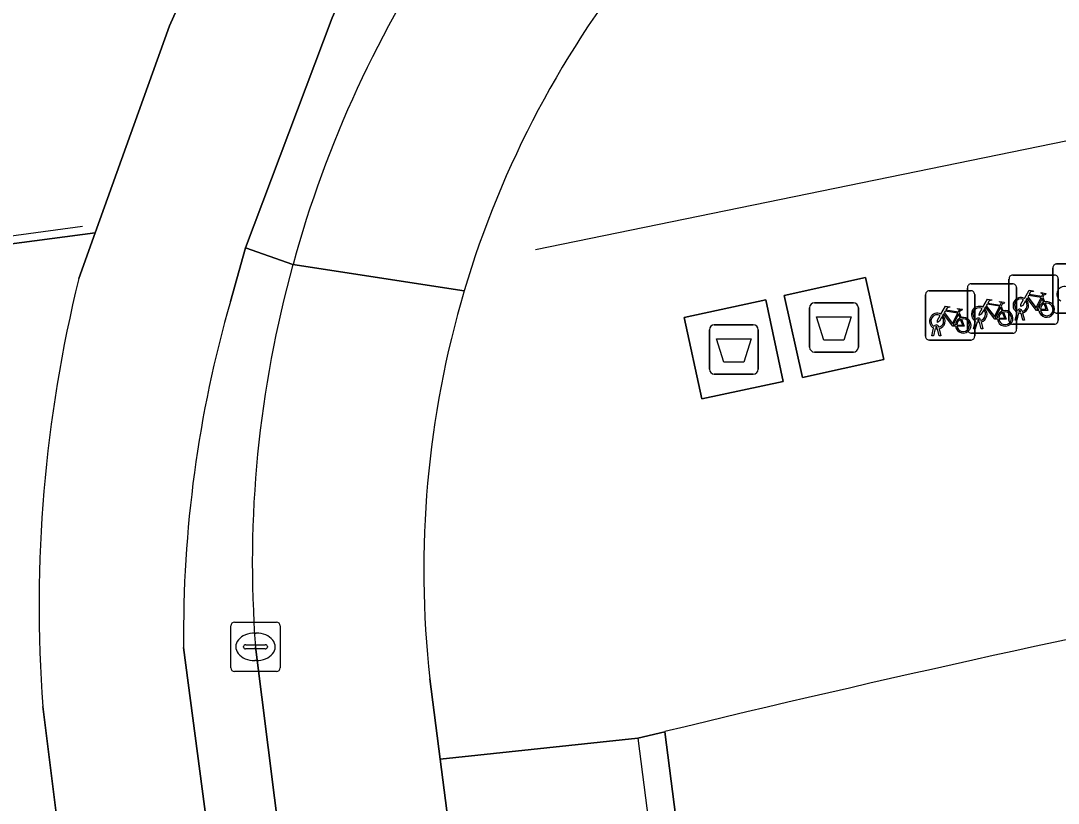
# Model space of a CAD drawing. Extents: x 161084 to 161928, y 385354 to 386522.
# Drawn here: x 161116.1 to 161137.17, y 386429.13 to 386445.02 of the extents above; entities that cross this region are included whole.
import ezdxf

# ---------------------------------------------------------------- set-up
doc = ezdxf.new("R2010")
doc.units = 0
for name, color, linetype in [('IMGEO_Afval_apart_plaats', 7, 'Continuous'), ('IMGEO_Berm_groen', 7, 'Continuous'), ('IMGEO_Fietsenrek', 7, 'Continuous'), ('IMGEO_Fietspad_gesloten', 7, 'Continuous'), ('IMGEO_Hek', 7, 'Continuous'), ('IMGEO_Kolk', 7, 'Continuous'), ('IMGEO_Lijnafwatering', 7, 'Continuous'), ('IMGEO_Pand', 7, 'Continuous'), ('IMGEO_Pand_overbouw', 7, 'Continuous'), ('IMGEO_Rijbaan_lokaal_open', 7, 'Continuous'), ('IMGEO_Voetpad_gesloten', 7, 'Continuous'), ('IMGEO_Voetpad_open', 7, 'Continuous')]:
    doc.layers.add(name, color=color, linetype=linetype)

msp = doc.modelspace()

# ---------------------------------------------------------------- linework, layer by layer
at = {"layer": 'IMGEO_Afval_apart_plaats'}
for p, q in [((161132.223, 386439.288), (161133.013, 386439.288)), ((161133.013, 386439.288), (161132.223, 386439.288)), ((161132.123, 386438.388), (161132.123, 386439.188)), ((161132.123, 386439.188), (161132.123, 386438.388)), ((161133.113, 386439.188), (161133.113, 386438.388)), ((161133.113, 386438.388), (161133.113, 386439.188)), ((161130.087, 386437.942), (161130.087, 386438.742)), ((161130.087, 386438.742), (161130.087, 386437.942)), ((161130.187, 386438.842), (161130.977, 386438.842)), ((161130.977, 386438.842), (161130.187, 386438.842)), ((161131.077, 386438.742), (161131.077, 386437.942)), ((161131.077, 386437.942), (161131.077, 386438.742)), ((161133.013, 386438.288), (161132.223, 386438.288)), ((161132.223, 386438.288), (161133.013, 386438.288)), ((161130.977, 386437.842), (161130.187, 386437.842)), ((161130.187, 386437.842), (161130.977, 386437.842))]:
    msp.add_line(p, q, dxfattribs=at)
for points in [[(161132.266, 386439.002), (161132.97, 386439.002), (161132.821, 386438.532), (161132.415, 386438.532), (161132.266, 386439.002)], [(161130.23, 386438.556), (161130.934, 386438.556), (161130.785, 386438.086), (161130.379, 386438.086), (161130.23, 386438.556)]]:
    msp.add_lwpolyline(points, dxfattribs=at)
for centre, start, end in [((161132.223, 386439.188), 90, 180), ((161132.223, 386439.188), 90, 180), ((161133.013, 386439.188), 0, 90), ((161133.013, 386439.188), 360, 90), ((161130.187, 386438.742), 90, 180), ((161130.187, 386438.742), 90, 180), ((161130.977, 386438.742), 0, 90), ((161130.977, 386438.742), 360, 90), ((161132.223, 386438.388), 180, 270), ((161132.223, 386438.388), 180, 270), ((161133.013, 386438.388), 270, 0), ((161133.013, 386438.388), 270, 0), ((161130.187, 386437.942), 180, 270), ((161130.187, 386437.942), 180, 270), ((161130.977, 386437.942), 270, 0), ((161130.977, 386437.942), 270, 0)]:
    msp.add_arc(centre, 0.1, start, end, dxfattribs=at)
at = {"layer": 'IMGEO_Berm_groen'}
for points in [[(161117.604, 386440.708), (161113.746, 386440.205), (161118.398, 386405.074), (161114.138, 386404.484), (161114.806, 386399.344), (161116.899, 386383.439), (161119.124, 386366.588), (161121.922, 386345.27), (161124.483, 386325.989), (161125.434, 386318.836), (161130.244, 386319.488), (161126.026, 386351.491), (161124.802, 386360.782), (161124.084, 386367.159), (161123.805, 386370.259), (161123.435, 386376.272), (161123.185, 386379.592), (161122.883, 386382.795), (161120.645, 386399.915), (161116.997, 386427.466), (161116.541, 386431.094)], [(161117.274, 386439.779), (161117.604, 386440.708)], [(161121.626, 386440.067), (161120.664, 386440.402), (161120.355, 386439.317)], [(161119.403, 386432.293), (161123.705, 386399.75), (161125.848, 386383.298), (161126.343, 386377.415), (161126.838, 386369.756), (161127.306, 386364.878), (161128.999, 386351.716), (161133.208, 386319.879), (161135.192, 386320.122), (161135.031, 386321.357), (161132.533, 386340.936), (161131.448, 386349.726)], [(161131.448, 386349.726), (161130.82, 386354.615), (161123.295, 386412.993), (161120.865, 386432.304)]]:
    msp.add_lwpolyline(points, dxfattribs=at)
for centre, radius, start, end in [((161143.41, 386434.013), 22.61, 164.4683, 184.3342), ((161144.439, 386433.113), 27.971, 166.2124, 184.1391), ((161143.839, 386432.558), 24.437, 163.9424, 180.6205)]:
    msp.add_arc(centre, radius, start, end, dxfattribs=at)
at = {"layer": 'IMGEO_Fietsenrek'}
for p, q in [((161137.065, 386439.153), (161137.065, 386439.994)), ((161137.065, 386439.994), (161137.065, 386439.153)), ((161137.14, 386440.078), (161137.981, 386440.078)), ((161137.981, 386440.078), (161137.14, 386440.078)), ((161136.174, 386438.928), (161136.174, 386439.769)), ((161136.174, 386439.769), (161136.174, 386438.928)), ((161136.249, 386439.853), (161137.09, 386439.853)), ((161137.09, 386439.853), (161136.249, 386439.853)), ((161137.174, 386439.778), (161137.174, 386438.937)), ((161137.174, 386438.937), (161137.174, 386439.778)), ((161134.552, 386439.533), (161135.393, 386439.533)), ((161135.393, 386439.533), (161134.552, 386439.533)), ((161135.329, 386438.748), (161135.329, 386439.589)), ((161135.329, 386439.589), (161135.329, 386438.748)), ((161135.404, 386439.673), (161136.245, 386439.673)), ((161136.245, 386439.673), (161135.404, 386439.673)), ((161136.329, 386439.598), (161136.329, 386438.757)), ((161136.329, 386438.757), (161136.329, 386439.598)), ((161134.477, 386438.608), (161134.477, 386439.449)), ((161134.477, 386439.449), (161134.477, 386438.608)), ((161135.477, 386439.458), (161135.477, 386438.617)), ((161135.477, 386438.617), (161135.477, 386439.458)), ((161136.861, 386439.402), (161136.897, 386439.307)), ((161135.164, 386439.082), (161135.2, 386438.987)), ((161136.016, 386439.222), (161136.052, 386439.127)), ((161136.301, 386438.937), (161136.34, 386439.097)), ((161136.37, 386439.085), (161136.335, 386438.937)), ((161136.412, 386439.109), (161136.411, 386439.113)), ((161136.453, 386438.937), (161136.419, 386439.079)), ((161136.443, 386439.12), (161136.444, 386439.113)), ((161136.451, 386439.083), (161136.486, 386438.937)), ((161137.99, 386439.078), (161137.149, 386439.078)), ((161137.149, 386439.078), (161137.99, 386439.078)), ((161135.456, 386438.757), (161135.495, 386438.917)), ((161135.525, 386438.905), (161135.49, 386438.757)), ((161135.567, 386438.929), (161135.566, 386438.933)), ((161135.608, 386438.757), (161135.574, 386438.899)), ((161135.598, 386438.94), (161135.599, 386438.933)), ((161135.606, 386438.903), (161135.641, 386438.757)), ((161136.335, 386438.937), (161136.301, 386438.937)), ((161136.486, 386438.937), (161136.453, 386438.937)), ((161134.604, 386438.617), (161134.643, 386438.777)), ((161134.673, 386438.765), (161134.638, 386438.617)), ((161134.715, 386438.789), (161134.714, 386438.793)), ((161134.756, 386438.617), (161134.722, 386438.759)), ((161134.746, 386438.8), (161134.747, 386438.793)), ((161134.754, 386438.763), (161134.789, 386438.617)), ((161136.254, 386438.673), (161135.413, 386438.673)), ((161135.413, 386438.673), (161136.254, 386438.673)), ((161135.49, 386438.757), (161135.456, 386438.757)), ((161135.641, 386438.757), (161135.608, 386438.757)), ((161137.099, 386438.853), (161136.258, 386438.853)), ((161136.258, 386438.853), (161137.099, 386438.853)), ((161135.402, 386438.533), (161134.561, 386438.533)), ((161134.561, 386438.533), (161135.402, 386438.533)), ((161134.638, 386438.617), (161134.604, 386438.617)), ((161134.789, 386438.617), (161134.756, 386438.617))]:
    msp.add_line(p, q, dxfattribs=at)
for points in [[(161136.487, 386439.379), (161136.582, 386439.543), (161136.668, 386439.529), (161136.67, 386439.52), (161136.614, 386439.509), (161136.587, 386439.464), (161136.843, 386439.423)], [(161135.642, 386439.199), (161135.737, 386439.363), (161135.823, 386439.349), (161135.825, 386439.34), (161135.769, 386439.329), (161135.742, 386439.284), (161135.998, 386439.243)], [(161135.998, 386439.243), (161136.023, 386439.292), (161136.017, 386439.296), (161135.994, 386439.3), (161135.982, 386439.307), (161135.981, 386439.31), (161135.983, 386439.315), (161136.078, 386439.3), (161136.08, 386439.29), (161136.07, 386439.277), (161136.058, 386439.271), (161136.044, 386439.277), (161136.016, 386439.222)], [(161136.508, 386439.327), (161136.456, 386439.237), (161136.416, 386439.212), (161136.417, 386439.259), (161136.472, 386439.353)], [(161136.783, 386439.135), (161136.733, 386439.135), (161136.542, 386439.386), (161136.523, 386439.354)], [(161136.83, 386439.398), (161136.573, 386439.439), (161136.556, 386439.41), (161136.723, 386439.19), (161136.83, 386439.398)], [(161136.878, 386439.3), (161136.848, 386439.377), (161136.739, 386439.159), (161136.782, 386439.159)], [(161136.843, 386439.423), (161136.868, 386439.472), (161136.862, 386439.476), (161136.839, 386439.48), (161136.827, 386439.487), (161136.826, 386439.49), (161136.828, 386439.495), (161136.923, 386439.48), (161136.925, 386439.47), (161136.915, 386439.457), (161136.903, 386439.451), (161136.889, 386439.457), (161136.861, 386439.402)], [(161134.79, 386439.059), (161134.885, 386439.223), (161134.971, 386439.209), (161134.973, 386439.2), (161134.917, 386439.189), (161134.89, 386439.144), (161135.146, 386439.103)], [(161135.133, 386439.078), (161134.876, 386439.119), (161134.859, 386439.09), (161135.026, 386438.87), (161135.133, 386439.078)], [(161135.146, 386439.103), (161135.171, 386439.152), (161135.165, 386439.156), (161135.142, 386439.16), (161135.13, 386439.167), (161135.129, 386439.17), (161135.131, 386439.175), (161135.226, 386439.16), (161135.228, 386439.15), (161135.218, 386439.137), (161135.206, 386439.131), (161135.192, 386439.137), (161135.164, 386439.082)], [(161135.663, 386439.147), (161135.611, 386439.057), (161135.571, 386439.032), (161135.572, 386439.079), (161135.627, 386439.173)], [(161135.938, 386438.955), (161135.888, 386438.955), (161135.697, 386439.206), (161135.678, 386439.174)], [(161135.985, 386439.218), (161135.728, 386439.259), (161135.711, 386439.23), (161135.878, 386439.01), (161135.985, 386439.218)], [(161136.033, 386439.12), (161136.003, 386439.197), (161135.894, 386438.979), (161135.937, 386438.979)], [(161135.967, 386438.979), (161136.087, 386438.978), (161136.043, 386439.092)], [(161136.063, 386439.099), (161136.118, 386438.954), (161135.968, 386438.954)], [(161136.812, 386439.159), (161136.932, 386439.158), (161136.888, 386439.272)], [(161136.908, 386439.279), (161136.963, 386439.134), (161136.813, 386439.134)], [(161134.811, 386439.007), (161134.759, 386438.917), (161134.719, 386438.892), (161134.72, 386438.939), (161134.775, 386439.033)], [(161135.086, 386438.815), (161135.036, 386438.815), (161134.845, 386439.066), (161134.826, 386439.034)], [(161135.181, 386438.98), (161135.151, 386439.057), (161135.042, 386438.839), (161135.085, 386438.839)], [(161135.115, 386438.839), (161135.235, 386438.838), (161135.191, 386438.952)], [(161135.211, 386438.959), (161135.266, 386438.814), (161135.116, 386438.814)]]:
    msp.add_lwpolyline(points, dxfattribs=at)
for centre, radius, start, end in [((161137.143, 386440), 0.0779, 92.4484, 184.2845), ((161137.143, 386440), 0.0779, 92.4484, 184.2845), ((161136.252, 386439.775), 0.0779, 92.4484, 184.2845), ((161136.252, 386439.775), 0.0779, 92.4484, 184.2845), ((161137.096, 386439.775), 0.0779, 2.4484, 94.2845), ((161137.096, 386439.775), 0.0779, 2.4484, 94.2845), ((161134.555, 386439.455), 0.0779, 92.4484, 184.2845), ((161134.555, 386439.455), 0.0779, 92.4484, 184.2845), ((161135.407, 386439.595), 0.0779, 92.4484, 184.2845), ((161135.407, 386439.595), 0.0779, 92.4484, 184.2845), ((161135.399, 386439.455), 0.0779, 2.4484, 94.2845), ((161135.399, 386439.455), 0.0779, 2.4484, 94.2845), ((161136.251, 386439.595), 0.0779, 2.4484, 94.2845), ((161136.251, 386439.595), 0.0779, 2.4484, 94.2845), ((161137.305, 386439.463), 0.159, 62.6766, 242.1369), ((161136.414, 386439.238), 0.159, 62.6766, 242.1369), ((161136.414, 386439.238), 0.129, 63.3192, 238.903), ((161136.414, 386439.238), 0.129, 283.6043, 43.4302), ((161136.414, 386439.238), 0.159, 283.5766, 46.6042), ((161136.941, 386439.154), 0.159, 113.3408, 178.3217), ((161136.941, 386439.154), 0.159, 187.0065, 105.7708), ((161134.717, 386438.918), 0.159, 62.6766, 242.1369), ((161135.569, 386439.058), 0.159, 62.6766, 242.1369), ((161135.569, 386439.058), 0.129, 63.3192, 238.903), ((161135.569, 386439.058), 0.129, 283.6043, 43.4302), ((161135.569, 386439.058), 0.159, 283.5766, 46.6042), ((161136.096, 386438.974), 0.159, 113.3408, 178.3217), ((161136.096, 386438.974), 0.159, 187.0065, 105.7708), ((161136.096, 386438.974), 0.129, 113.923, 177.9556), ((161136.096, 386438.974), 0.129, 188.6715, 104.5883), ((161136.394, 386439.109), 0.0499, 12.8025, 158.6934), ((161136.414, 386439.238), 0.159, 253.9967, 271.7867), ((161136.394, 386439.109), 0.0174, 12.8025, 163.4502), ((161136.414, 386439.238), 0.129, 253.415, 269.0204), ((161136.941, 386439.154), 0.129, 113.923, 177.9556), ((161136.941, 386439.154), 0.129, 188.6715, 104.5883), ((161137.143, 386439.156), 0.0779, 182.4484, 274.2845), ((161137.143, 386439.156), 0.0779, 182.4484, 274.2845), ((161134.717, 386438.918), 0.129, 63.3192, 238.903), ((161134.717, 386438.918), 0.129, 283.6043, 43.4302), ((161134.717, 386438.918), 0.159, 283.5766, 46.6042), ((161135.244, 386438.834), 0.159, 113.3408, 178.3217), ((161135.244, 386438.834), 0.159, 187.0065, 105.7708), ((161135.244, 386438.834), 0.129, 113.923, 177.9556), ((161135.244, 386438.834), 0.129, 188.6715, 104.5883), ((161135.549, 386438.929), 0.0499, 12.8025, 158.6934), ((161135.569, 386439.058), 0.159, 253.9967, 271.7867), ((161135.549, 386438.929), 0.0174, 12.8025, 163.4502), ((161135.569, 386439.058), 0.129, 253.415, 269.0204), ((161136.252, 386438.931), 0.0779, 182.4484, 274.2845), ((161136.252, 386438.931), 0.0779, 182.4484, 274.2845), ((161137.096, 386438.931), 0.0779, 272.4484, 4.2845), ((161137.096, 386438.931), 0.0779, 272.4484, 4.2845), ((161134.697, 386438.789), 0.0499, 12.8025, 158.6934), ((161134.717, 386438.918), 0.159, 253.9967, 271.7867), ((161134.697, 386438.789), 0.0174, 12.8025, 163.4502), ((161134.717, 386438.918), 0.129, 253.415, 269.0204), ((161135.407, 386438.751), 0.0779, 182.4484, 274.2845), ((161135.407, 386438.751), 0.0779, 182.4484, 274.2845), ((161136.251, 386438.751), 0.0779, 272.4484, 4.2845), ((161136.251, 386438.751), 0.0779, 272.4484, 4.2845), ((161134.555, 386438.611), 0.0779, 182.4484, 274.2845), ((161134.555, 386438.611), 0.0779, 182.4484, 274.2845), ((161135.399, 386438.611), 0.0779, 272.4484, 4.2845), ((161135.399, 386438.611), 0.0779, 272.4484, 4.2845)]:
    msp.add_arc(centre, radius, start, end, dxfattribs=at)
at = {"layer": 'IMGEO_Fietspad_gesloten'}
for points in [[(161131.088, 386459.2), (161120.9, 386457.962), (161123.486, 386454.374), (161123.011, 386452.691), (161120.925, 386448.94), (161119.119, 386444.911), (161117.604, 386440.708), (161117.274, 386439.779)], [(161120.355, 386439.317), (161120.664, 386440.402), (161122.42, 386445.072), (161123.163, 386446.743), (161124.122, 386448.665), (161125.569, 386451.333)], [(161116.541, 386431.094), (161116.997, 386427.466), (161120.645, 386399.915), (161122.883, 386382.795), (161123.185, 386379.592), (161123.435, 386376.272), (161123.805, 386370.259), (161124.084, 386367.159), (161124.802, 386360.782), (161126.026, 386351.491), (161130.244, 386319.488), (161130.746, 386315.681), (161131.56, 386309.52), (161132.652, 386301.264), (161135.62, 386301.6), (161134.536, 386309.914), (161133.208, 386319.879), (161128.999, 386351.716), (161127.306, 386364.878), (161126.838, 386369.756), (161126.343, 386377.415), (161125.848, 386383.298), (161123.705, 386399.75), (161119.403, 386432.293)]]:
    msp.add_lwpolyline(points, dxfattribs=at)
for centre, radius, start, end in [((161144.439, 386433.113), 27.971, 166.2124, 184.1391), ((161143.839, 386432.558), 24.437, 163.9424, 180.6205)]:
    msp.add_arc(centre, radius, start, end, dxfattribs=at)
at = {"layer": 'IMGEO_Hek'}
msp.add_lwpolyline([(161117.349, 386440.839), (161113.403, 386440.306), (161114.249, 386433.861)], dxfattribs=at)
at = {"layer": 'IMGEO_Kolk'}
for p, q in [((161120.439, 386432.804), (161121.291, 386432.804)), ((161120.364, 386431.878), (161120.364, 386432.73)), ((161120.852, 386432.584), (161120.877, 386432.584)), ((161121.365, 386432.73), (161121.365, 386431.878)), ((161120.666, 386432.347), (161121.064, 386432.347)), ((161120.623, 386432.298), (161120.623, 386432.31)), ((161121.061, 386432.261), (161120.663, 386432.261)), ((161121.107, 386432.31), (161121.107, 386432.298)), ((161120.875, 386432.024), (161120.85, 386432.024)), ((161121.291, 386431.804), (161120.439, 386431.804))]:
    msp.add_line(p, q, dxfattribs=at)
for points in [[(161120.439, 386432.804), (161121.291, 386432.804)], [(161120.364, 386431.878), (161120.364, 386432.73)], [(161121.365, 386432.73), (161121.365, 386431.878)], [(161121.291, 386431.804), (161120.439, 386431.804)]]:
    msp.add_lwpolyline(points, dxfattribs=at)
for centre, radius, start, end in [((161120.441, 386432.728), 0.0765, 91.552, 178.448), ((161120.441, 386432.728), 0.0765, 91.552, 178.448), ((161121.289, 386432.728), 0.0765, 1.552, 88.448), ((161121.289, 386432.728), 0.0765, 1.552, 88.448), ((161120.663, 386432.307), 0.0403, 85.8775, 175.7526), ((161121.068, 386432.309), 0.0386, 1.7309, 96.639), ((161120.66, 386432.297), 0.0366, 178.938, 274.7102), ((161121.064, 386432.304), 0.043, 264.8664, 352.4533), ((161120.441, 386431.88), 0.0765, 181.552, 268.448), ((161120.441, 386431.88), 0.0765, 181.552, 268.448), ((161121.289, 386431.88), 0.0765, 271.552, 358.448), ((161121.289, 386431.88), 0.0765, 271.552, 358.448)]:
    msp.add_arc(centre, radius, start, end, dxfattribs=at)
for centre, major_axis, ratio, start_param, end_param in [((161120.851, 386432.304), (-0.387, 0.002), 0.722429, 4.712389, 7.853982), ((161120.876, 386432.304), (-0.39, 0.002), 0.717154, 1.570796, 4.712389)]:
    msp.add_ellipse(centre, major_axis=major_axis, ratio=ratio, start_param=start_param, end_param=end_param, dxfattribs=at)
at = {"layer": 'IMGEO_Lijnafwatering'}
msp.add_lwpolyline([(161149.23, 386445.012), (161137.894, 386442.687), (161126.557, 386440.363)], dxfattribs=at)
at = {"layer": 'IMGEO_Pand'}
msp.add_lwpolyline([(161129.181, 386430.581), (161135.997, 386377.572), (161151.55, 386391.734), (161165.319, 386404.304), (161177.246, 386391.24), (161172.822, 386387.201), (161177.211, 386382.394), (161181.635, 386386.432), (161182.315, 386385.687), (161192.77, 386395.186), (161192.534, 386395.445), (161172.271, 386417.729)], dxfattribs=at)
msp.add_arc((161204.745, 386118.946), 320.666, 101.18193, 103.6298, dxfattribs=at)
at = {"layer": 'IMGEO_Pand_overbouw'}
msp.add_lwpolyline([(161129.181, 386430.581), (161128.631, 386430.446), (161135.492, 386377.106), (161135.997, 386377.572)], close=True, dxfattribs=at)
at = {"layer": 'IMGEO_Rijbaan_lokaal_open'}
for points in [[(161121.626, 386440.067), (161125.105, 386439.529)], [(161125.105, 386439.529), (161121.626, 386440.067)], [(161120.865, 386432.304), (161123.295, 386412.993), (161130.82, 386354.615), (161131.448, 386349.726), (161133.481, 386349.985), (161134.921, 386350.17), (161134.5, 386353.481), (161124.618, 386430.025)], [(161124.618, 386430.025), (161124.408, 386431.655)]]:
    msp.add_lwpolyline(points, dxfattribs=at)
for centre, radius, start, end in [((161143.832, 386433.982), 23.024, 145.7323, 164.6752), ((161144.183, 386433.869), 19.9, 140.5667, 163.4759), ((161143.41, 386434.013), 22.61, 164.4683, 184.3342), ((161144.154, 386433.875), 19.871, 163.4684, 186.4144)]:
    msp.add_arc(centre, radius, start, end, dxfattribs=at)
at = {"layer": 'IMGEO_Voetpad_gesloten'}
for points in [[(161133.26, 386439.803), (161131.609, 386439.439), (161131.977, 386437.773), (161133.628, 386438.138)], [(161131.231, 386439.348), (161129.577, 386438.992), (161129.933, 386437.337), (161131.587, 386437.693)]]:
    msp.add_lwpolyline(points, close=True, dxfattribs=at)
at = {"layer": 'IMGEO_Voetpad_open'}
for points in [[(161129.745, 386458.101), (161125.569, 386451.333), (161124.122, 386448.665), (161123.163, 386446.743), (161122.42, 386445.072), (161120.664, 386440.402), (161121.626, 386440.067)], [(161109.174, 386447.398), (161109.288, 386444.374), (161109.391, 386441.15), (161109.466, 386439.912), (161111.052, 386427.816), (161112.925, 386413.597), (161114.138, 386404.484), (161118.398, 386405.074), (161113.746, 386440.205), (161117.604, 386440.708), (161119.119, 386444.911), (161120.925, 386448.94), (161123.011, 386452.691), (161123.486, 386454.374), (161120.9, 386457.962), (161111.555, 386456.967)], [(161124.408, 386431.655), (161124.618, 386430.025), (161128.631, 386430.446), (161129.181, 386430.581)]]:
    msp.add_lwpolyline(points, dxfattribs=at)
for points in [[(161133.26, 386439.803), (161133.628, 386438.138), (161131.977, 386437.773), (161131.609, 386439.439)], [(161131.231, 386439.348), (161131.587, 386437.693), (161129.933, 386437.337), (161129.577, 386438.992)], [(161129.181, 386430.581), (161128.631, 386430.446), (161124.618, 386430.025), (161134.5, 386353.481), (161134.921, 386350.17), (161138.85, 386350.754), (161135.492, 386377.106), (161135.997, 386377.572)]]:
    msp.add_lwpolyline(points, close=True, dxfattribs=at)
for centre, radius, start, end in [((161143.832, 386433.982), 23.024, 145.7323, 164.6752), ((161144.183, 386433.869), 19.9, 140.5667, 163.4759), ((161144.154, 386433.875), 19.871, 163.4684, 186.4144), ((161204.745, 386118.946), 320.666, 101.18193, 103.6298)]:
    msp.add_arc(centre, radius, start, end, dxfattribs=at)

doc.saveas('drawing.dxf')
